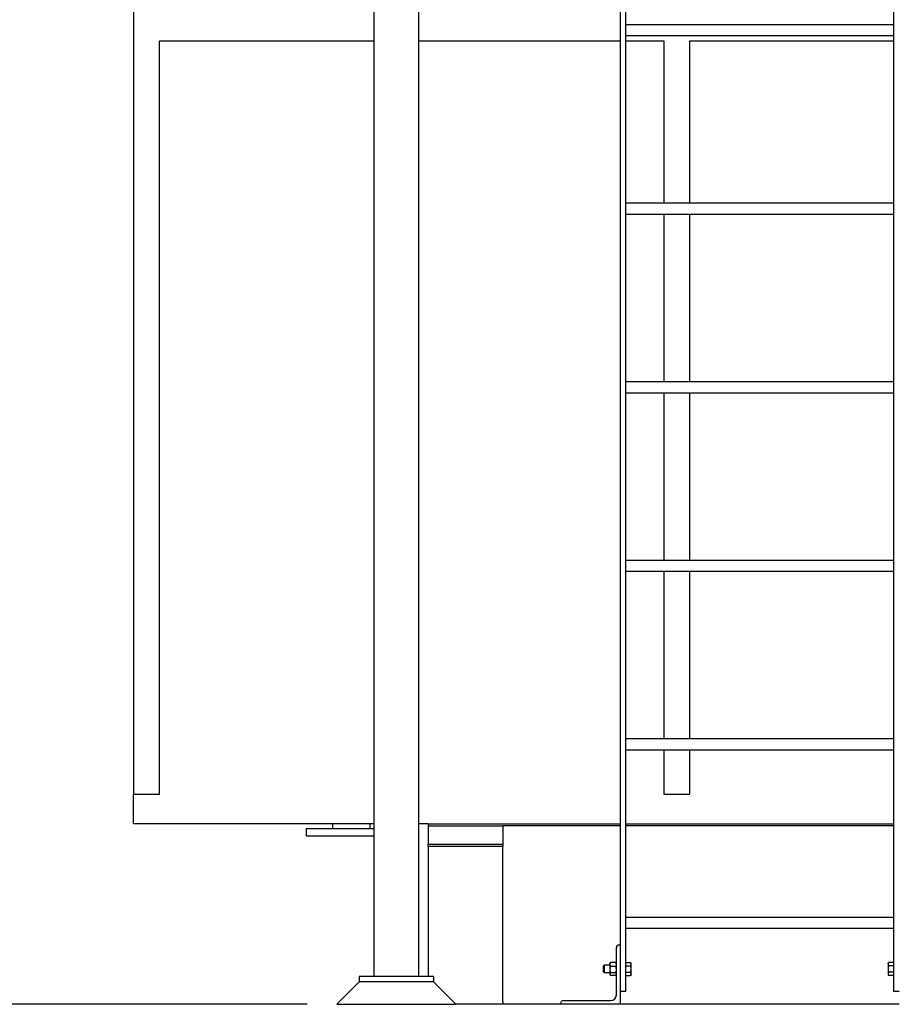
# Model space of a CAD drawing. Header units: inches. Extents: x 24 to 1128, y -74 to 748.
# Tile 406 of 557: x 840 to 898, y 141 to 207. Entities that reach past the tile are written whole.
import ezdxf

# ---------------------------------------------------------------- set-up
doc = ezdxf.new("R2010")
doc.units = ezdxf.units.IN
doc.header["$LTSCALE"] = 32
doc.header["$MEASUREMENT"] = 0
doc.layers.add('Dimension (ANSI)', color=7, linetype='Continuous', lineweight=25)
doc.layers.add('Visible (ANSI)', color=7, linetype='Continuous', lineweight=30)
doc.styles.add('Note Text (ANSI)', font='tahoma.ttf')
doc.dimstyles.new('Architectural (ANSI)', dxfattribs={"dimscale": 32, "dimtxt": 0.125, "dimasz": 0.098425, "dimexe": 0.125, "dimexo": 0.0625, "dimgap": 0.031496, "dimtad": 0, "dimtih": 1, "dimtoh": 1, "dimdec": 4, "dimrnd": 1e-08, "dimzin": 3, "dimdsep": 46, "dimlunit": 4, "dimtxsty": 'Note Text (ANSI)', "dimcen": 0.09, "dimdle": 0.393701, "dimclrd": 256, "dimclre": 256, "dimclrt": 256, "dimadec": 0, "dimazin": 3, "dimtfac": 0.96, "dimtofl": 0, "dimtmove": 0, "dimatfit": 3, "dimfxl": 1, "dimfrac": 2, "dimtolj": 1, "dimtzin": 12, "dimlwd": -1, "dimlwe": -1, "dimarcsym": 0})

# ---------------------------------------------------------------- blocks, each defined once
blk = doc.blocks.new('*D20')
at = {"layer": 'Defpoints', "color": 0, "transparency": 16777216}
for p in [(847.209, 308.805), (819.492, 140.805), (860.869, 140.805)]:
    blk.add_point(p, dxfattribs=at)
at = {"layer": 'Dimension (ANSI)', "transparency": 16777216}
for p, q in [((845.209, 308.805), (815.492, 308.805)), ((819.492, 305.656), (819.492, 227.895)), ((819.492, 143.955), (819.492, 221.715)), ((858.869, 140.805), (815.492, 140.805))]:
    blk.add_line(p, q, dxfattribs=at)
for points in [[(818.967, 305.656), (820.017, 305.656), (819.492, 308.805)], [(818.967, 143.955), (820.017, 143.955), (819.492, 140.805)]]:
    blk.add_solid(points, dxfattribs=at)
at = {"layer": 'Dimension (ANSI)', "transparency": 16777216, "insert": (812.76, 226.887), "char_height": 4, "attachment_point": 1, "style": 'Note Text (ANSI)'}
blk.add_mtext('\\A1;14\'-0"', dxfattribs=at)

msp = doc.modelspace()

# ---------------------------------------------------------------- linework, layer by layer
at = {"layer": 'Visible (ANSI)'}
for p, q in [((847.20854, 308.80516), (847.20854, 154.93966)), ((879.91354, 247.1195), (879.91354, 141.68016)), ((880.28854, 141.68016), (880.28854, 247.1195)), ((898.28854, 247.1195), (898.28854, 141.68016)), ((863.36854, 239.97594), (863.36854, 142.68016)), ((866.36854, 239.97594), (866.36854, 142.68016)), ((880.28854, 206.66516), (898.28854, 206.66516)), ((880.28854, 205.91516), (898.28854, 205.91516)), ((848.95854, 205.55516), (863.36854, 205.55516)), ((848.95854, 154.93966), (848.95854, 205.55516)), ((866.36854, 205.55516), (879.91354, 205.55516)), ((880.28854, 205.55516), (882.859, 205.55516)), ((882.859, 205.55516), (882.859, 194.66516)), ((884.609, 205.55516), (898.28854, 205.55516)), ((884.609, 194.66516), (884.609, 205.55516)), ((880.28854, 194.66516), (898.28854, 194.66516)), ((880.28854, 193.91516), (898.28854, 193.91516)), ((882.859, 193.91516), (882.859, 182.66516)), ((884.609, 182.66516), (884.609, 193.91516)), ((880.28854, 182.66516), (898.28854, 182.66516)), ((880.28854, 181.91516), (898.28854, 181.91516)), ((882.859, 181.91516), (882.859, 170.66516)), ((884.609, 170.66516), (884.609, 181.91516)), ((880.28854, 170.66516), (898.28854, 170.66516)), ((880.28854, 169.91516), (898.28854, 169.91516)), ((882.859, 169.91516), (882.859, 158.66516)), ((884.609, 158.66516), (884.609, 169.91516)), ((880.28854, 158.66516), (898.28854, 158.66516)), ((880.28854, 157.91516), (898.28854, 157.91516)), ((882.859, 157.91516), (882.859, 154.93966)), ((884.609, 154.93966), (884.609, 157.91516)), ((847.20854, 154.93966), (848.95854, 154.93966)), ((847.20854, 152.93966), (847.20854, 154.93966)), ((882.859, 154.93966), (884.609, 154.93966)), ((863.36854, 152.93966), (847.20854, 152.93966)), ((860.58354, 152.93966), (860.58354, 152.62016)), ((863.08354, 152.93966), (863.08354, 152.62016)), ((867.02104, 152.93966), (866.36854, 152.93966)), ((867.02104, 152.93966), (867.02104, 152.80516)), ((867.02104, 152.93966), (879.91354, 152.93966)), ((880.28854, 152.93966), (898.28854, 152.93966)), ((858.83354, 152.62016), (863.36854, 152.62016)), ((858.83354, 152.12016), (858.83354, 152.62016)), ((867.02104, 152.80516), (872.02104, 152.80516)), ((867.02104, 152.80516), (867.02104, 151.55516)), ((879.91354, 152.80516), (872.02104, 152.80516)), ((872.02104, 152.80516), (872.02104, 151.55516)), ((879.91354, 152.80516), (872.02104, 152.80516)), ((898.28854, 152.80516), (880.28854, 152.80516)), ((898.28854, 152.80516), (880.28854, 152.80516)), ((858.83354, 152.12016), (863.36854, 152.12016)), ((867.02104, 151.41735), (867.02104, 151.55516)), ((872.02104, 151.55516), (867.02104, 151.55516)), ((872.02104, 151.55516), (872.02104, 151.41735)), ((872.02104, 151.41735), (867.02104, 151.41735)), ((867.02104, 151.41735), (867.02104, 142.68016)), ((872.02104, 141.01676), (872.02104, 151.41735)), ((880.28854, 146.66516), (898.28854, 146.66516)), ((880.28854, 145.91516), (898.28854, 145.91516)), ((879.66354, 141.43516), (879.66354, 144.61516)), ((879.85354, 144.80516), (879.91354, 144.80516)), ((879.91354, 144.80516), (879.91354, 140.80516)), ((880.28854, 143.61318), (880.61905, 143.61318)), ((880.28854, 143.50492), (880.28854, 143.61318)), ((880.65254, 143.55516), (880.61905, 143.61318)), ((897.92453, 143.55516), (897.95803, 143.61318)), ((898.28853, 143.61318), (897.95803, 143.61318)), ((898.28853, 143.61318), (898.28853, 143.50492)), ((878.78854, 143.38298), (878.83431, 143.43016)), ((878.78854, 142.97735), (878.78854, 143.38298)), ((878.78854, 142.97735), (878.83431, 142.93016)), ((878.83431, 143.43016), (878.83431, 142.93016)), ((879.22554, 143.43016), (878.83431, 143.43016)), ((879.22554, 143.55516), (879.24525, 143.5893)), ((879.22554, 143.55516), (879.22554, 143.48189)), ((879.22554, 143.48189), (879.22554, 143.13817)), ((879.22554, 143.13817), (879.22554, 142.83645)), ((879.63004, 143.61045), (879.25903, 143.61045)), ((879.63004, 143.35332), (879.25903, 143.35332)), ((879.66354, 143.55516), (879.64383, 143.5893)), ((880.28854, 143.55516), (880.28854, 143.55516)), ((880.28854, 143.39667), (880.28854, 143.50492)), ((880.28854, 143.39667), (880.61905, 143.39667)), ((880.28854, 143.18016), (880.28854, 143.39667)), ((880.28854, 142.96366), (880.28854, 143.18016)), ((880.28854, 142.8554), (880.28854, 142.96366)), ((880.28854, 142.96366), (880.61905, 142.96366)), ((880.65254, 143.50492), (880.65254, 143.55516)), ((880.65254, 143.18016), (880.65254, 143.50492)), ((880.65254, 142.8554), (880.65254, 143.18016)), ((897.92453, 143.55516), (897.92453, 143.50492)), ((897.92453, 143.50492), (897.92453, 143.18016)), ((897.92453, 143.18016), (897.92453, 142.8554)), ((898.28853, 143.39667), (897.95803, 143.39667)), ((898.28853, 142.96366), (897.95803, 142.96366)), ((898.28853, 143.55516), (898.28854, 143.55516)), ((898.28853, 143.50492), (898.28853, 143.39667)), ((898.28853, 143.39667), (898.28853, 143.18016)), ((898.28853, 143.18016), (898.28853, 142.96366)), ((898.28853, 142.96366), (898.28853, 142.8554)), ((862.36854, 142.30516), (860.86854, 140.80516)), ((867.36854, 142.68016), (862.36854, 142.68016)), ((862.36854, 142.68016), (862.36854, 142.30516)), ((867.36854, 142.30516), (862.36854, 142.30516)), ((867.36854, 142.30516), (862.36854, 142.30516)), ((867.36854, 142.68016), (867.36854, 142.30516)), ((867.36854, 142.30516), (868.86854, 140.80516)), ((879.22554, 142.93016), (878.83431, 142.93016)), ((879.22554, 142.83645), (879.22554, 142.80516)), ((879.22554, 142.80516), (879.24525, 142.77103)), ((879.63004, 142.92303), (879.25903, 142.92303)), ((879.63004, 142.74987), (879.25903, 142.74987)), ((879.66354, 142.80516), (879.64383, 142.77103)), ((880.28854, 142.74715), (880.28854, 142.8554)), ((880.28854, 142.80516), (880.28854, 142.80516)), ((880.28854, 142.74715), (880.61905, 142.74715)), ((880.65254, 142.80516), (880.61905, 142.74715)), ((880.65254, 142.80516), (880.65254, 142.8554)), ((897.92453, 142.8554), (897.92453, 142.80516)), ((897.92453, 142.80516), (897.95803, 142.74715)), ((898.28853, 142.74715), (897.95803, 142.74715)), ((898.28853, 142.8554), (898.28853, 142.74715)), ((898.28853, 142.80516), (898.28854, 142.80516)), ((879.91354, 141.68016), (880.28854, 141.68016)), ((898.28854, 141.68016), (898.66354, 141.68016)), ((872.02104, 140.99258), (872.02104, 140.80516)), ((876.10354, 141.05516), (879.28354, 141.05516)), ((860.86854, 140.80516), (868.86854, 140.80516)), ((868.83024, 140.84346), (872.02104, 140.84346)), ((872.02104, 140.80516), (868.86854, 140.80516)), ((875.91354, 140.80516), (872.02104, 140.80516)), ((875.91354, 140.80516), (875.91354, 140.86516)), ((879.91354, 140.80516), (875.91354, 140.80516)), ((898.66354, 140.80516), (879.91354, 140.80516))]:
    msp.add_line(p, q, dxfattribs=at)
for centre, radius, start, end in [((879.85354, 144.61516), 0.19, 90, 180), ((871.84604, 140.99258), 0.175, 0, 7.9397215), ((876.10354, 140.86516), 0.19, 90, 180), ((879.28354, 141.43516), 0.38, 270, 0)]:
    msp.add_arc(centre, radius, start, end, dxfattribs=at)
for points, weights in [([(880.65254, 143.50492), (880.65254, 143.55516), (880.61905, 143.61318)], [1, 1.0379548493, 1]), ([(897.95803, 143.61318), (897.92453, 143.55516), (897.92453, 143.50492)], [1, 1.0379548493, 1]), ([(879.25903, 143.61045), (879.22554, 143.54155), (879.22554, 143.48189)], [1, 1.0379548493, 1]), ([(879.22554, 143.48189), (879.22554, 143.42222), (879.25903, 143.35332)], [1, 1.0379548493, 1]), ([(879.25903, 143.35332), (879.22554, 143.23802), (879.22554, 143.13817)], [1, 1.0379548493, 1]), ([(879.22554, 143.13817), (879.22554, 143.03833), (879.25903, 142.92303)], [1, 1.0379548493, 1]), ([(879.24525, 143.5893), (879.25118, 143.59958), (879.25903, 143.61045)], [1.01335315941, 1.00864620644, 1]), ([(879.66354, 143.48189), (879.66354, 143.54155), (879.63004, 143.61045)], [1, 1.0379548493, 1]), ([(879.63004, 143.61045), (879.6379, 143.59958), (879.64383, 143.5893)], [1, 1.00864620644, 1.01335315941]), ([(879.63004, 143.35332), (879.66354, 143.42222), (879.66354, 143.48189)], [1, 1.0379548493, 1]), ([(879.66354, 143.13817), (879.66354, 143.23802), (879.63004, 143.35332)], [1, 1.0379548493, 1]), ([(879.63004, 142.92303), (879.66354, 143.03833), (879.66354, 143.13817)], [1, 1.0379548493, 1]), ([(880.61905, 143.39667), (880.65254, 143.45468), (880.65254, 143.50492)], [1, 1.0379548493, 1]), ([(880.65254, 143.18016), (880.65254, 143.28064), (880.61905, 143.39667)], [1, 1.0379548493, 1]), ([(880.61905, 142.96366), (880.65254, 143.07968), (880.65254, 143.18016)], [1, 1.0379548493, 1]), ([(880.65254, 142.8554), (880.65254, 142.90564), (880.61905, 142.96366)], [1, 1.0379548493, 1]), ([(897.92453, 143.50492), (897.92453, 143.45468), (897.95803, 143.39667)], [1, 1.0379548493, 1]), ([(897.95803, 143.39667), (897.92453, 143.28064), (897.92453, 143.18016)], [1, 1.0379548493, 1]), ([(897.92453, 143.18016), (897.92453, 143.07968), (897.95803, 142.96366)], [1, 1.0379548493, 1]), ([(897.95803, 142.96366), (897.92453, 142.90564), (897.92453, 142.8554)], [1, 1.0379548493, 1]), ([(879.25903, 142.92303), (879.22554, 142.87663), (879.22554, 142.83645)], [1, 1.0379548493, 1]), ([(879.22554, 142.83645), (879.22554, 142.79627), (879.25903, 142.74987)], [1, 1.0379548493, 1]), ([(879.66354, 142.83645), (879.66354, 142.87663), (879.63004, 142.92303)], [1, 1.0379548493, 1]), ([(879.63004, 142.74987), (879.66354, 142.79627), (879.66354, 142.83645)], [1, 1.0379548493, 1]), ([(880.61905, 142.74715), (880.65254, 142.80516), (880.65254, 142.8554)], [1, 1.0379548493, 1]), ([(897.92453, 142.8554), (897.92453, 142.80516), (897.95803, 142.74715)], [1, 1.0379548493, 1])]:
    msp.add_rational_spline(points, weights, degree=2, dxfattribs=at)

# ---------------------------------------------------------------- dimensions: what is measured, and where the dimension line sits
at = {"layer": 'Dimension (ANSI)'}
dim = msp.add_linear_dim(base=(819.492, 140.80516), p1=(847.20854, 308.80516), p2=(860.86854, 140.80516), angle=90, dimstyle='Architectural (ANSI)', override={"dimgap": 0.031496, "dimdec": 4, "dimlfac": 1, "dimtol": 0, "dimlim": 0, "dimtp": 0, "dimtm": 0, "dimtdec": 2, "dimatfit": 1}, dxfattribs=at)
dim.commit()
dim.dimension.update_dxf_attribs({"geometry": '*D20', "text_midpoint": (819.492, 224.80516), "dimtype": 160})

doc.saveas('drawing.dxf')
